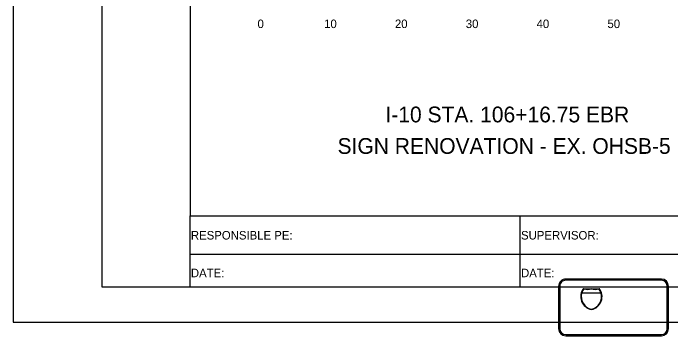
# Model space of a CAD drawing. Extents: x 1797809 to 2198143, y 249608 to 1237864.
# Drawn here: x 2194857.9 to 2194950.7, y 1237116.1 to 1237161.6 of the extents above; entities that cross this region are included whole.
import ezdxf

# ---------------------------------------------------------------- set-up
doc = ezdxf.new("R2010")
doc.units = 0
for name, color, linetype in [('10', 7, 'Continuous'), ('GSCOLORFILL', 7, 'Continuous'), ('GSOUTLINE', 7, 'Continuous'), ('GSSHT', 7, 'Continuous'), ('Level 45', 7, 'Continuous'), ('Level 55', 7, 'Continuous')]:
    doc.layers.add(name, color=color, linetype=linetype)

msp = doc.modelspace()

# ---------------------------------------------------------------- linework, layer by layer
at = {"layer": 'GSCOLORFILL'}
for p, q in [((2194882.86, 1237123.036), (2194882.86, 1237133.046)), ((2194929.383, 1237133.046), (2194929.383, 1237123.036)), ((2194882.86, 1237127.646), (2195038.488, 1237127.646))]:
    msp.add_line(p, q, dxfattribs=at)
msp.add_lwpolyline([(2194870.363, 1237123.036), (2195192.863, 1237123.036), (2195192.863, 1237333.036), (2194870.363, 1237333.036)], close=True, dxfattribs=at)
at = {"layer": 'GSOUTLINE'}
for p, q in [((2194949.375, 1237124.112), (2194935.871, 1237124.112)), ((2194949.375, 1237123.945), (2194935.871, 1237123.945)), ((2194934.871, 1237123.112), (2194934.871, 1237117.107)), ((2194935.038, 1237123.112), (2194935.038, 1237117.107)), ((2194950.208, 1237117.107), (2194950.208, 1237123.112)), ((2194950.375, 1237117.107), (2194950.375, 1237123.112)), ((2194935.871, 1237116.274), (2194949.375, 1237116.274)), ((2194935.871, 1237116.107), (2194949.375, 1237116.107))]:
    msp.add_line(p, q, dxfattribs=at)
for points in [[(2194940.867, 1237122.11), (2194938.12, 1237122.11)], [(2194938.138, 1237122.172), (2194940.849, 1237122.172)]]:
    msp.add_lwpolyline(points, dxfattribs=at)
for centre, major_axis, ratio, start_param, end_param in [((2194935.871, 1237123.112), (1, 0), 0.999829, 1.570796, 3.141593), ((2194935.871, 1237123.112), (0.833, 0), 0.999829, 1.570796, 3.141593), ((2194949.375, 1237123.112), (1, 0), 0.999829, 0, 1.570796), ((2194949.375, 1237123.112), (0.833, 0), 0.999829, 0, 1.570796), ((2194939.868, 1237121.636), (1.874, 0), 0.997059, 2.472588, 4.511032), ((2194939.868, 1237121.636), (1.812, 0), 0.997059, 2.876207, 4.503988), ((2194939.868, 1237121.636), (1.812, 0), 0.997059, 2.495747, 2.84029), ((2194938.946, 1237124.583), (1.874, 0), 0.997059, 4.415842, 5.008936), ((2194938.946, 1237124.583), (1.937, 0), 0.997059, 4.438241, 4.999094), ((2194940.041, 1237124.583), (1.874, 0), 0.997059, 4.415842, 5.008936), ((2194939.119, 1237121.636), (1.874, 0), 0.997059, 4.913746, 6.95219), ((2194940.041, 1237124.583), (1.937, 0), 0.997059, 4.425684, 4.986537), ((2194939.119, 1237121.636), (1.812, 0), 0.997059, 4.92079, 6.548571), ((2194939.119, 1237121.636), (1.812, 0), 0.997059, 0.301302, 0.645846), ((2194935.871, 1237117.107), (1, 0), 0.999829, 3.141593, 4.712389), ((2194935.871, 1237117.107), (0.833, 0), 0.999829, 3.141593, 4.712389), ((2194949.375, 1237117.107), (1, 0), 0.999829, 4.712389, 6.283185), ((2194949.375, 1237117.107), (0.833, 0), 0.999829, 4.712389, 6.283185)]:
    msp.add_ellipse(centre, major_axis=major_axis, ratio=ratio, start_param=start_param, end_param=end_param, dxfattribs=at)
at = {"layer": 'GSSHT'}
msp.add_lwpolyline([(2194857.863, 1237118.036), (2195197.863, 1237118.036), (2195197.863, 1237338.036), (2194857.863, 1237338.036)], close=True, dxfattribs=at)
at = {"layer": 'Level 45'}
msp.add_lwpolyline([(2194882.86, 1237133.046), (2195182.86, 1237133.046), (2195182.86, 1237323.046), (2194882.86, 1237323.046)], close=True, dxfattribs=at)

# ---------------------------------------------------------------- texts
at = {"layer": '10'}
for s, p in [('0', (2194892.36, 1237159.506)), ('10', (2194901.76, 1237159.506)), ('20', (2194911.76, 1237159.506)), ('30', (2194921.76, 1237159.506)), ('40', (2194931.76, 1237159.506)), ('50', (2194941.76, 1237159.506))]:
    msp.add_text(s, height=1.2, dxfattribs=at).set_placement(p)
at = {"layer": 'GSOUTLINE'}
for s, p in [('RESPONSIBLE PE:', (2194882.954, 1237129.69)), ('SUPERVISOR:', (2194929.559, 1237129.69)), ('DATE:', (2194882.954, 1237124.371)), ('DATE:', (2194929.559, 1237124.371))]:
    msp.add_text(s, height=1.2, rotation=360, dxfattribs=at).set_placement(p)
at = {"layer": 'Level 55'}
for s, p in [('I-10 STA. 106+16.75 EBR', (2194910.417, 1237146.21)), ('SIGN RENOVATION - EX. OHSB-5', (2194903.655, 1237141.768))]:
    msp.add_text(s, height=2.22092, dxfattribs=at).set_placement(p)

doc.saveas('drawing.dxf')
